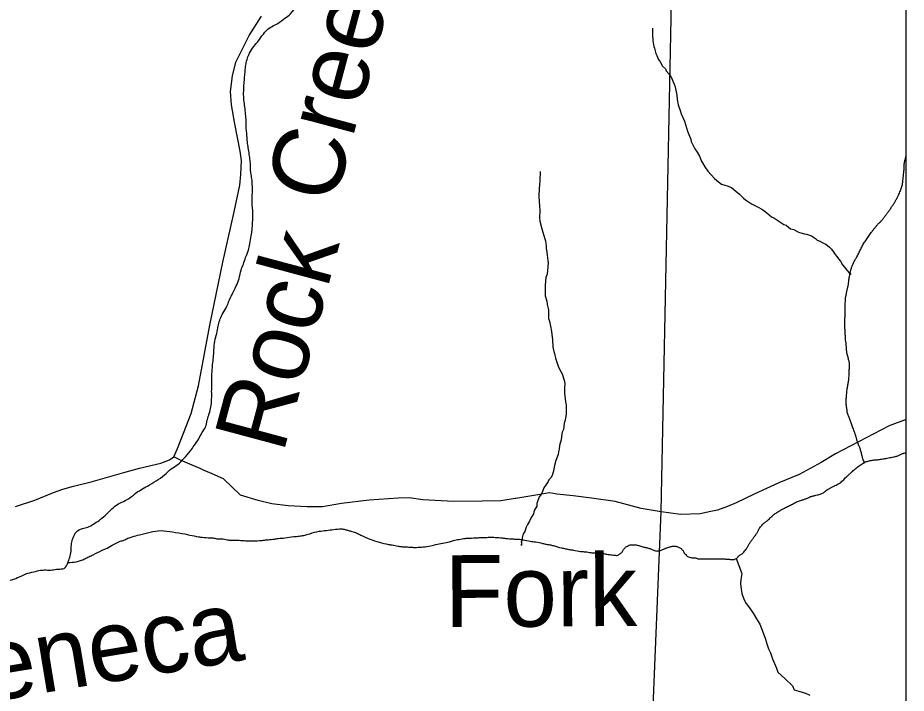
# Model space of a CAD drawing. Extents: x 0 to 191, y 0 to 55.
# Drawn here: x 149.491 to 150.075, y 21.545 to 21.99 of the extents above; entities that cross this region are included whole.
import ezdxf

# ---------------------------------------------------------------- set-up
doc = ezdxf.new("R2010")
doc.units = 0
for name, color, linetype in [('GM_X_Corporation', 7, 'Continuous'), ('GM_X_County_Road', 7, 'Continuous'), ('GM_X_Minor_River', 7, 'Continuous'), ('GM_X_Minor_River_Text', 7, 'Continuous'), ('GM_X_State_Route', 7, 'Continuous')]:
    doc.layers.add(name, color=color, linetype=linetype)

msp = doc.modelspace()

# ---------------------------------------------------------------- linework, layer by layer
at = {"layer": 'GM_X_Corporation'}
for points in [[(150.07549, 18.61761), (150.07549, 22.0195), (149.9211, 22.0226), (149.6695, 22.02341), (149.5224, 22.02486), (149.41944, 22.02737), (149.18619, 22.02973), (149.02405, 22.03305), (148.79957, 22.03765), (148.54424, 22.04287), (148.50894, 22.04321), (148.22657, 22.04589), (148.22498, 22.0459), (147.89273, 22.04905), (147.58977, 22.05195), (147.49329, 22.05409), (147.49076, 21.86656), (147.48909, 21.69468), (147.48205, 21.22082)], [(147.48205, 21.22082), (147.48909, 21.69468), (147.49076, 21.86656), (147.49329, 22.05409), (147.58977, 22.05195), (147.89273, 22.04905), (148.22498, 22.0459), (148.22657, 22.04589), (148.50894, 22.04321), (148.54424, 22.04287), (148.79957, 22.03765), (149.02405, 22.03305), (149.18619, 22.02973), (149.41944, 22.02737), (149.5224, 22.02486), (149.6695, 22.02341), (149.9211, 22.0226), (149.91399, 21.66502), (149.90793, 21.52064)]]:
    msp.add_lwpolyline(points, dxfattribs=at)
msp.add_lwpolyline([(150.07549, 20.00272), (150.07549, 22.0195), (149.9211, 22.0226), (149.91399, 21.66502), (149.90793, 21.52064), (149.51981, 21.52878), (149.51691, 21.19595), (149.51218, 20.83281), (149.50627, 20.43118), (149.50476, 20.23346), (149.50131, 20.01186), (149.74513, 20.00707), (149.87411, 20.00453)], close=True, dxfattribs=at)
at = {"layer": 'GM_X_County_Road'}
for points in [[(150.07549, 21.72549), (150.06426, 21.72143), (150.029, 21.70303), (150.01948, 21.69719), (150.00501, 21.68948), (149.99169, 21.68386), (149.97532, 21.67635), (149.96351, 21.67071), (149.95781, 21.66827), (149.95115, 21.66584), (149.94696, 21.6651), (149.93974, 21.66343), (149.92701, 21.66312), (149.91409, 21.66475), (149.90101, 21.66705), (149.88394, 21.67151), (149.86837, 21.67387), (149.85622, 21.67526), (149.8454, 21.67646), (149.84066, 21.67724), (149.83305, 21.67595), (149.83161, 21.67572)], [(149.83161, 21.67572), (149.81861, 21.67356), (149.81814, 21.67349), (149.80872, 21.67209), (149.79638, 21.67178), (149.77738, 21.67169), (149.75725, 21.67275), (149.74833, 21.67393), (149.74111, 21.67378), (149.72193, 21.67255), (149.70368, 21.67018), (149.69132, 21.66815), (149.68126, 21.66802), (149.66872, 21.66884), (149.6579, 21.67004), (149.64899, 21.67217), (149.63723, 21.67585), (149.62614, 21.68659), (149.61857, 21.68988), (149.61287, 21.6923), (149.61067, 21.69328), (149.60552, 21.69548), (149.59773, 21.69888), (149.59346, 21.70107)]]:
    msp.add_lwpolyline(points, dxfattribs=at)
at = {"layer": 'GM_X_Minor_River'}
for points in [[(149.90846, 21.98329), (149.90843, 21.97893), (149.90878, 21.97532), (149.90896, 21.9738), (149.90933, 21.97133), (149.9097, 21.97018), (149.91062, 21.96657), (149.91137, 21.96524), (149.9125, 21.96276), (149.91344, 21.96123), (149.91512, 21.95837), (149.91701, 21.95646), (149.91757, 21.95532), (149.91927, 21.95322), (149.92096, 21.95074), (149.92283, 21.94636), (149.92339, 21.94465), (149.92449, 21.93913), (149.92466, 21.93628), (149.9254, 21.93286), (149.9267, 21.92905), (149.92744, 21.92696), (149.9295, 21.92201), (149.93024, 21.91992), (149.93154, 21.91554), (149.93229, 21.91326), (149.9336, 21.91021), (149.93397, 21.90869), (149.9364, 21.90392), (149.93791, 21.90163), (149.93941, 21.89897), (149.94071, 21.89573), (149.94146, 21.89458), (149.94297, 21.89211), (149.94484, 21.88906), (149.94711, 21.88676), (149.94918, 21.88428), (149.95182, 21.88217), (149.9539, 21.88064), (149.95598, 21.87987), (149.95768, 21.87947), (149.96052, 21.87832), (149.96335, 21.87602), (149.96581, 21.8741), (149.96826, 21.87143), (149.96977, 21.87028), (149.9709, 21.86951), (149.97222, 21.86855), (149.97374, 21.86759), (149.97544, 21.86682), (149.97808, 21.86548), (149.98035, 21.86413), (149.98168, 21.86336), (149.98375, 21.86183), (149.98677, 21.85915), (149.98828, 21.85838), (149.99036, 21.85704), (149.9949, 21.85397), (149.99641, 21.85358), (149.99792, 21.85224), (149.99924, 21.85128), (150.00152, 21.8507), (150.00454, 21.84897), (150.00606, 21.84858), (150.00852, 21.8478), (150.00984, 21.8476), (150.01306, 21.84663), (150.01571, 21.84471), (150.01684, 21.84376), (150.01854, 21.84299), (150.021, 21.84183), (150.02251, 21.84106), (150.02497, 21.83915), (150.02629, 21.83781), (150.02742, 21.83628), (150.02873, 21.83437), (150.02986, 21.83304), (150.0308, 21.83132), (150.03212, 21.82979), (150.03362, 21.82751), (150.03475, 21.82598), (150.03644, 21.82388), (150.03795, 21.82216), (150.03908, 21.82101), (150.0387, 21.82224)], [(149.83461, 21.88904), (149.83459, 21.88714), (149.83439, 21.88486), (149.83438, 21.88315), (149.83398, 21.87974), (149.83378, 21.87822), (149.83374, 21.87215), (149.83408, 21.86626), (149.83425, 21.86322), (149.83403, 21.85847), (149.83439, 21.85619), (149.83569, 21.85124), (149.83624, 21.84896), (149.83754, 21.84459), (149.8381, 21.84325), (149.83846, 21.83983), (149.83845, 21.83831), (149.83881, 21.83584), (149.83918, 21.83375), (149.83954, 21.83033), (149.83972, 21.82881), (149.8393, 21.82369), (149.8391, 21.82122), (149.83833, 21.81914), (149.83791, 21.81401), (149.83772, 21.81268), (149.83788, 21.80946), (149.83787, 21.80699), (149.83898, 21.80356), (149.83916, 21.80128), (149.84009, 21.79786), (149.84005, 21.79216), (149.84061, 21.79026), (149.84134, 21.78703), (149.84208, 21.7836), (149.84244, 21.7798), (149.84262, 21.77828), (149.84296, 21.77334), (149.84351, 21.77049), (149.84388, 21.76916), (149.84462, 21.76593), (149.84593, 21.76212), (149.84667, 21.76003), (149.84817, 21.75717), (149.84892, 21.75564), (149.85041, 21.75146), (149.85078, 21.74936), (149.85057, 21.74614), (149.85054, 21.74272), (149.85072, 21.7412), (149.85127, 21.73721), (149.85163, 21.73531), (149.85159, 21.72923), (149.851, 21.72506), (149.85042, 21.72316), (149.84982, 21.71899), (149.84905, 21.71728), (149.84885, 21.71615), (149.84826, 21.71216), (149.84729, 21.70856), (149.84708, 21.7061), (149.84669, 21.7042), (149.8463, 21.70249), (149.84494, 21.6987), (149.84397, 21.69529), (149.84358, 21.69302), (149.84338, 21.6915), (149.8428, 21.69036), (149.84241, 21.68866), (149.84145, 21.68714), (149.84031, 21.68582), (149.83973, 21.68469), (149.83839, 21.6828), (149.83705, 21.68053), (149.83608, 21.67807), (149.83532, 21.67655), (149.83397, 21.67466), (149.83243, 21.67031), (149.83223, 21.66841), (149.8305, 21.66576), (149.83011, 21.66348), (149.82838, 21.66065), (149.82761, 21.65856), (149.82627, 21.65648), (149.82531, 21.65459), (149.82434, 21.65194), (149.82357, 21.65062), (149.82319, 21.64948), (149.8226, 21.64758), (149.8226, 21.64626), (149.82202, 21.64512), (149.8222, 21.64379), (149.82219, 21.64265), (149.82262, 21.64646)], [(149.96347, 21.63401), (149.96722, 21.6242), (149.96663, 21.62022), (149.96642, 21.61775), (149.9666, 21.61528), (149.96733, 21.61091), (149.96863, 21.6073), (149.97013, 21.60444), (149.97239, 21.60157), (149.97464, 21.59814), (149.9769, 21.59433), (149.97915, 21.5907), (149.98027, 21.58804), (149.98139, 21.58518), (149.98288, 21.58099), (149.98381, 21.57776), (149.98493, 21.57453), (149.98605, 21.57186), (149.98735, 21.56805), (149.99016, 21.56177), (149.9909, 21.5591), (149.99561, 21.55508), (150.00071, 21.55011), (150.00164, 21.54745), (150.00486, 21.54667), (150.00921, 21.54531), (150.01205, 21.54396)]]:
    msp.add_lwpolyline(points, dxfattribs=at)
for points in [[(149.63933, 21.94095), (149.6395, 21.94456), (149.63984, 21.94911), (149.64019, 21.95329), (149.64055, 21.95709), (149.64109, 21.9607), (149.6422, 21.96451), (149.64445, 21.96908), (149.64765, 21.97327), (149.65047, 21.9769), (149.65442, 21.98186), (149.65819, 21.98454), (149.66178, 21.98647), (149.6665, 21.98991), (149.67028, 21.99279), (149.67385, 21.99831), (149.68225, 22.02008)], [(149.43768, 21.60589), (149.44166, 21.6063), (149.44526, 21.60708), (149.44924, 21.60749), (149.45322, 21.60865), (149.45739, 21.60944), (149.46174, 21.6108), (149.46553, 21.61253), (149.47006, 21.61541), (149.47366, 21.61695), (149.48142, 21.61852), (149.48559, 21.61969), (149.49051, 21.62143), (149.496, 21.62393), (149.5013, 21.62529), (149.50566, 21.62627), (149.50926, 21.62648), (149.51325, 21.62651), (149.51723, 21.62711), (149.52121, 21.62751), (149.52384, 21.63189), (149.52514, 21.6357), (149.52587, 21.63988), (149.52603, 21.64387), (149.52714, 21.64767), (149.5292, 21.65148), (149.53317, 21.65379), (149.53677, 21.65476), (149.54055, 21.65668), (149.54414, 21.65917), (149.5481, 21.66243), (149.55168, 21.66587), (149.55527, 21.66893), (149.55924, 21.67123), (149.56321, 21.67316), (149.56792, 21.6768), (149.5717, 21.67929), (149.57605, 21.68178), (149.58172, 21.68524), (149.58719, 21.68907), (149.59172, 21.69309), (149.59607, 21.69596), (149.59983, 21.69978), (149.60435, 21.70494), (149.60679, 21.70856), (149.6098, 21.71276), (149.61186, 21.71676), (149.6143, 21.72076), (149.61522, 21.72475), (149.61633, 21.72837), (149.61763, 21.73293), (149.61817, 21.7373), (149.61833, 21.7411), (149.6183, 21.7449), (149.61847, 21.74888), (149.61843, 21.75401), (149.6186, 21.75762), (149.61895, 21.7618), (149.61948, 21.76655), (149.61983, 21.77129), (149.62036, 21.77718), (149.62165, 21.78232), (149.62257, 21.78707), (149.62517, 21.79468), (149.62779, 21.79925), (149.62947, 21.80306), (149.63172, 21.80801), (149.63453, 21.81353), (149.63639, 21.81848), (149.63768, 21.824), (149.63917, 21.82799), (149.64066, 21.83237), (149.64252, 21.83713), (149.64344, 21.84131), (149.64435, 21.84663), (149.64489, 21.85043), (149.64524, 21.85556), (149.6454, 21.85993), (149.64537, 21.86353), (149.64497, 21.86752), (149.64494, 21.87169), (149.6451, 21.87568), (149.64507, 21.87929), (149.64486, 21.88327), (149.64426, 21.88688), (149.64384, 21.89257), (149.64363, 21.89636), (149.64303, 21.90016), (149.64243, 21.90452), (149.64183, 21.90831), (149.64141, 21.91438), (149.64101, 21.91799), (149.64098, 21.92235), (149.64057, 21.92672), (149.64016, 21.93146), (149.63956, 21.93582), (149.63933, 21.94095)], [(149.52358, 21.63146), (149.52915, 21.63193), (149.53199, 21.63271), (149.53483, 21.63387), (149.53748, 21.63521), (149.54031, 21.63656), (149.54617, 21.63944), (149.54844, 21.64041), (149.55279, 21.64272), (149.55809, 21.64541), (149.56055, 21.64618), (149.5632, 21.64734), (149.56604, 21.64831), (149.57077, 21.64967), (149.57778, 21.65142), (149.58498, 21.65242), (149.59258, 21.65152), (149.60056, 21.65024), (149.60398, 21.6495), (149.60968, 21.6484), (149.61215, 21.64804), (149.61727, 21.64769), (149.61974, 21.64752), (149.6224, 21.64697), (149.62487, 21.64698), (149.62848, 21.64644), (149.63076, 21.64607), (149.63436, 21.6461), (149.63835, 21.64593), (149.64119, 21.64576), (149.64404, 21.64578), (149.64973, 21.64582), (149.65315, 21.64622), (149.65542, 21.64642), (149.65959, 21.64683), (149.66206, 21.64723), (149.66642, 21.64763), (149.6723, 21.64843), (149.6759, 21.64883), (149.67893, 21.64923), (149.68291, 21.6504), (149.68897, 21.65196), (149.6939, 21.65256), (149.69864, 21.65316), (149.70357, 21.65357), (149.70604, 21.65321), (149.70832, 21.65246), (149.7106, 21.65191), (149.71383, 21.65079), (149.7165, 21.64948), (149.7224, 21.64686), (149.72868, 21.64481), (149.73476, 21.64333), (149.73704, 21.64297), (149.74103, 21.64224), (149.74331, 21.64187), (149.74578, 21.6417), (149.74881, 21.64153), (149.75204, 21.64136), (149.7564, 21.64158), (149.76114, 21.64218), (149.76569, 21.64316), (149.77043, 21.64414), (149.77478, 21.64511), (149.77743, 21.64589), (149.78103, 21.64667), (149.78521, 21.64727), (149.78805, 21.64748), (149.79317, 21.6477), (149.79621, 21.64791), (149.79886, 21.64793), (149.80152, 21.64814), (149.80493, 21.64797), (149.80949, 21.64762), (149.81196, 21.64726), (149.81689, 21.64691), (149.82012, 21.64674), (149.82335, 21.64638), (149.82791, 21.64546), (149.83152, 21.64492), (149.83608, 21.644), (149.83855, 21.64344), (149.84083, 21.64308), (149.8433, 21.64252), (149.84862, 21.64104), (149.85109, 21.64049), (149.85413, 21.63994), (149.85641, 21.63957), (149.86116, 21.63865), (149.86439, 21.63849), (149.86781, 21.63794), (149.87047, 21.63777), (149.87407, 21.6376), (149.87635, 21.63724), (149.8792, 21.63669), (149.88281, 21.63633), (149.88528, 21.63596)]]:
    msp.add_spline(points, degree=3, dxfattribs=at)
for points in [[(150.04658, 21.69635), (150.04688, 21.69664), (150.04718, 21.69692), (150.04747, 21.6972), (150.04812, 21.69783), (150.0471, 21.69898), (150.04688, 21.69986), (150.04662, 21.70093), (150.04637, 21.70201), (150.0461, 21.70308), (150.04582, 21.70423), (150.0455, 21.70537), (150.04513, 21.70649), (150.04487, 21.70727), (150.04445, 21.70799), (150.04416, 21.70876), (150.04382, 21.7097), (150.04349, 21.71065), (150.0432, 21.7116), (150.04291, 21.71254), (150.04272, 21.71351), (150.04242, 21.71445), (150.04211, 21.7154), (150.04179, 21.71635), (150.04145, 21.71729), (150.04094, 21.71868), (150.04041, 21.72006), (150.0399, 21.72145), (150.03944, 21.72271), (150.039, 21.72398), (150.03855, 21.72524), (150.03815, 21.72634), (150.03756, 21.72735), (150.0372, 21.72846), (150.03677, 21.72976), (150.03661, 21.7311), (150.03641, 21.73244), (150.03623, 21.73364), (150.03605, 21.73484), (150.036, 21.73605), (150.03594, 21.73769), (150.03601, 21.73934), (150.03616, 21.74098), (150.03631, 21.74263), (150.03649, 21.74428), (150.03669, 21.74592), (150.03701, 21.74846), (150.03762, 21.75097), (150.03778, 21.75352), (150.03786, 21.75472), (150.03789, 21.75593), (150.03795, 21.75713), (150.03801, 21.75852), (150.03807, 21.75992), (150.03811, 21.76131), (150.03814, 21.76239), (150.03795, 21.76347), (150.0377, 21.76453), (150.03745, 21.76561), (150.03719, 21.76668), (150.03692, 21.76775), (150.03673, 21.76851), (150.03643, 21.76925), (150.03634, 21.77003), (150.03623, 21.77098), (150.0362, 21.77193), (150.03613, 21.77288), (150.03606, 21.77376), (150.03599, 21.77465), (150.03592, 21.77553), (150.03583, 21.77661), (150.03559, 21.77768), (150.03552, 21.77876), (150.03544, 21.78002), (150.03537, 21.78129), (150.0353, 21.78255), (150.03523, 21.78394), (150.03515, 21.78533), (150.03508, 21.78673), (150.03502, 21.78793), (150.03504, 21.78913), (150.03506, 21.79033), (150.03508, 21.79179), (150.0352, 21.79324), (150.03522, 21.7947), (150.03523, 21.79584), (150.03518, 21.79698), (150.03519, 21.79812), (150.03521, 21.79957), (150.03527, 21.80103), (150.03535, 21.80248), (150.03545, 21.80414), (150.03556, 21.8058), (150.03589, 21.80742), (150.03612, 21.80857), (150.03637, 21.80971), (150.03662, 21.81085), (150.0368, 21.81167), (150.037, 21.81249), (150.03718, 21.81332), (150.03764, 21.81544), (150.0377, 21.81763), (150.03808, 21.81978), (150.03843, 21.82177), (150.03891, 21.82374), (150.03956, 21.82567), (150.0401, 21.82733), (150.04079, 21.8289), (150.04161, 21.83043), (150.04214, 21.83141), (150.0428, 21.8323), (150.0433, 21.83329), (150.04393, 21.83455), (150.04454, 21.83583), (150.04517, 21.8371), (150.04584, 21.83844), (150.04646, 21.83981), (150.04723, 21.8411), (150.04797, 21.84236), (150.04884, 21.84353), (150.04967, 21.84472), (150.0506, 21.84606), (150.05154, 21.8474), (150.05249, 21.84873), (150.05356, 21.85023), (150.05471, 21.85168), (150.05587, 21.85312), (150.05714, 21.85468), (150.05876, 21.85593), (150.06002, 21.85751), (150.06139, 21.85924), (150.06268, 21.86104), (150.06396, 21.86285), (150.06525, 21.86467), (150.06653, 21.86649), (150.06772, 21.86838), (150.06872, 21.86997), (150.06952, 21.87165), (150.07034, 21.87333), (150.07104, 21.87476), (150.07171, 21.87619), (150.07221, 21.87771), (150.07266, 21.87908), (150.07295, 21.88048), (150.07313, 21.88189), (150.07339, 21.88398), (150.07363, 21.88607), (150.07385, 21.88816), (150.07412, 21.89076), (150.07393, 21.89342), (150.07455, 21.89595), (150.07479, 21.89691), (150.07504, 21.89785), (150.07529, 21.8988), (150.07535, 21.89906), (150.07542, 21.89931), (150.07549, 21.89956)], [(149.88528, 21.63596), (149.88616, 21.63654), (149.88704, 21.63712), (149.88793, 21.63769), (149.88869, 21.63819), (149.88882, 21.63928), (149.88943, 21.63998), (149.8902, 21.64087), (149.89095, 21.64169), (149.89207, 21.64227), (149.89318, 21.64286), (149.89432, 21.64307), (149.89548, 21.64306), (149.89661, 21.64304), (149.89779, 21.643), (149.8989, 21.6427), (149.90024, 21.64234), (149.90155, 21.64194), (149.90289, 21.64158), (149.90384, 21.64133), (149.90479, 21.6411), (149.90574, 21.64084), (149.90678, 21.64056), (149.90774, 21.64008), (149.90878, 21.63972), (149.90985, 21.63936), (149.91095, 21.63893), (149.91201, 21.63899), (149.9131, 21.63905), (149.91418, 21.63954), (149.91523, 21.63996), (149.91601, 21.64027), (149.91674, 21.64062), (149.9175, 21.64092), (149.9185, 21.64131), (149.9195, 21.64162), (149.92053, 21.64189), (149.92146, 21.64213), (149.92244, 21.64215), (149.92338, 21.6421), (149.92429, 21.64204), (149.92518, 21.64182), (149.92604, 21.64136), (149.92697, 21.64086), (149.92765, 21.64021), (149.92833, 21.63947), (149.92905, 21.63869), (149.92928, 21.6376), (149.93006, 21.63683), (149.93104, 21.63585), (149.93217, 21.63504), (149.93349, 21.63476), (149.93455, 21.63453), (149.93566, 21.6346), (149.93671, 21.6344), (149.93754, 21.63425), (149.93834, 21.63384), (149.93918, 21.63385), (149.94108, 21.63386), (149.94298, 21.63387), (149.94488, 21.63389), (149.94576, 21.63389), (149.94665, 21.6339), (149.94753, 21.6339), (149.94848, 21.63391), (149.94943, 21.63392), (149.95038, 21.63392), (149.95133, 21.63393), (149.95228, 21.63378), (149.95323, 21.63375), (149.95405, 21.63373), (149.95487, 21.63381), (149.95569, 21.63377), (149.95652, 21.63372), (149.95734, 21.63365), (149.95816, 21.63359), (149.95917, 21.63352), (149.96019, 21.63347), (149.9612, 21.63342), (149.96198, 21.63339), (149.96276, 21.63356), (149.96347, 21.63401), (149.96441, 21.63459), (149.96493, 21.63548), (149.96573, 21.63611), (149.96651, 21.63672), (149.96746, 21.63713), (149.96819, 21.63784), (149.96917, 21.63879), (149.96993, 21.63992), (149.97063, 21.64108), (149.97117, 21.64195), (149.97156, 21.6429), (149.97213, 21.64375), (149.97274, 21.64465), (149.97336, 21.64554), (149.97401, 21.64642), (149.97463, 21.64725), (149.97527, 21.64806), (149.97589, 21.6489), (149.97649, 21.6497), (149.97703, 21.65054), (149.97758, 21.65138), (149.97817, 21.65228), (149.97847, 21.65334), (149.97908, 21.65423), (149.97986, 21.65539), (149.98085, 21.65638), (149.9819, 21.65729), (149.9827, 21.65797), (149.98358, 21.65852), (149.98436, 21.6592), (149.98547, 21.66017), (149.98643, 21.66131), (149.98756, 21.66226), (149.9884, 21.66296), (149.98928, 21.6636), (149.99021, 21.66418), (149.99194, 21.66526), (149.99369, 21.66631), (149.9955, 21.66725), (149.99675, 21.6679), (149.99802, 21.66853), (149.99928, 21.66917), (150.00061, 21.66986), (150.00187, 21.67068), (150.00325, 21.67129), (150.00453, 21.67185), (150.00591, 21.67217), (150.00723, 21.67264), (150.00811, 21.67296), (150.00899, 21.67328), (150.00987, 21.67361), (150.01096, 21.67401), (150.01198, 21.67462), (150.01309, 21.67496), (150.01384, 21.67519), (150.01461, 21.67534), (150.01536, 21.67554), (150.01676, 21.67591), (150.01816, 21.67622), (150.01953, 21.67671), (150.02109, 21.67726), (150.02224, 21.67859), (150.02369, 21.67939), (150.02532, 21.6803), (150.02697, 21.68118), (150.0286, 21.68208), (150.02994, 21.68283), (150.03135, 21.68344), (150.03257, 21.68439), (150.03381, 21.68536), (150.03481, 21.68657), (150.03596, 21.68764), (150.03734, 21.68892), (150.03872, 21.6902), (150.04011, 21.69146), (150.04114, 21.6924), (150.04222, 21.69327), (150.04332, 21.69414), (150.04457, 21.69514), (150.0459, 21.69599), (150.04728, 21.69682), (150.04824, 21.6974), (150.04923, 21.69788), (150.05031, 21.69817), (150.05169, 21.69855), (150.05307, 21.69879), (150.05448, 21.69896), (150.0558, 21.69912), (150.05714, 21.69916), (150.05846, 21.69937), (150.05998, 21.6996), (150.06149, 21.69988), (150.06301, 21.70015), (150.06466, 21.70046), (150.0663, 21.70078), (150.06794, 21.70113), (150.06897, 21.70136), (150.06997, 21.70173), (150.07096, 21.7021), (150.07181, 21.70243), (150.07256, 21.70298), (150.07342, 21.70326), (150.07411, 21.70348), (150.0748, 21.70368), (150.07549, 21.70388)]]:
    msp.add_open_spline(points, degree=3, dxfattribs=at)
at = {"layer": 'GM_X_State_Route'}
msp.add_lwpolyline([(149.48927, 21.66839), (149.502, 21.67245), (149.51417, 21.67749), (149.52031, 21.67979), (149.52733, 21.68166), (149.53906, 21.68462), (149.56056, 21.69065), (149.57086, 21.69361), (149.5849, 21.69679), (149.59049, 21.69909), (149.59346, 21.70107), (149.59576, 21.70644), (149.59971, 21.71664), (149.60475, 21.72947), (149.60969, 21.74768), (149.61703, 21.7877), (149.6257, 21.82927), (149.63272, 21.86041), (149.63513, 21.8716), (149.63688, 21.88004), (149.63754, 21.88706), (149.63798, 21.89616), (149.6371, 21.9023), (149.63359, 21.9204), (149.63129, 21.93279), (149.63074, 21.94167), (149.63196, 21.95186), (149.63425, 21.96086), (149.64302, 21.97852), (149.65114, 21.99124)], dxfattribs=at)

# ---------------------------------------------------------------- texts
at = {"layer": 'GM_X_Minor_River_Text'}
for s, height, rotation, p in [('Creek', 0.047337, 74.9921, (149.69912, 21.86604)), ('Rock', 0.047337, 74.99271, (149.66531, 21.70252)), ('Fork', 0.047347, 0.37481, (149.77179, 21.58882)), ('Seneca', 0.047346, 9.37259, (149.42913, 21.53248))]:
    msp.add_text(s, height=height, rotation=rotation, dxfattribs=at).set_placement(p)

doc.saveas('drawing.dxf')
